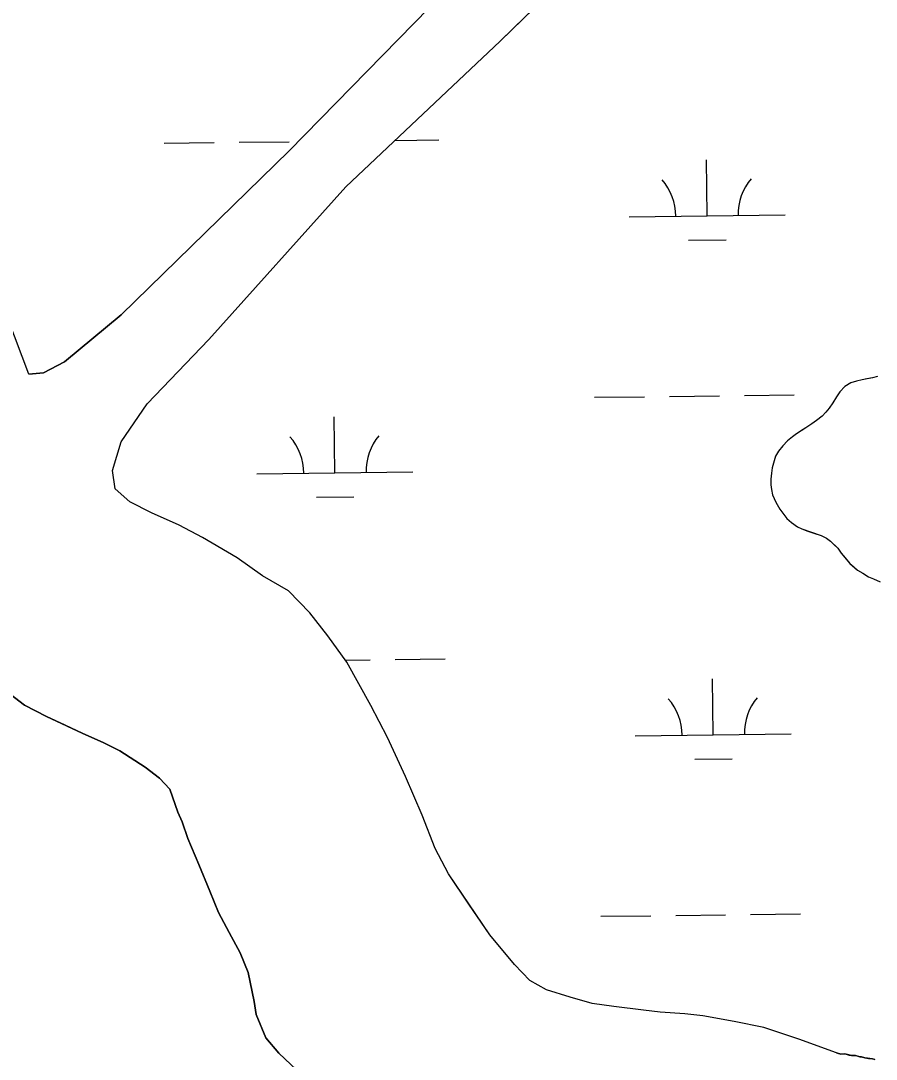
# Model space of a CAD drawing. Extents: x 3694830 to 3732949, y 415201 to 440970.
# Drawn here: x 3727757 to 3728305, y 423190 to 423856 of the extents above; entities that cross this region are included whole.
import ezdxf

# ---------------------------------------------------------------- set-up
doc = ezdxf.new("R2010")
doc.units = 0
doc.layers.add('V-TOPO-SHOR', color=7, linetype='Continuous')
doc.layers.add('V-WETL-SWMP', color=7, linetype='Continuous')

msp = doc.modelspace()

# ---------------------------------------------------------------- linework, layer by layer
at = {"layer": 'V-TOPO-SHOR'}
for points in [[(3727762.12, 423629.12), (3727771.61, 423629.91), (3727785.05, 423637.02), (3727821.43, 423667.05), (3727929, 423772.18), (3728168.67, 424017.2), (3728233.52, 424081.23)], [(3727817.44, 423555.57), (3727815.86, 423567.43), (3727821.4, 423585.62), (3727838.02, 423610.12), (3727877.57, 423651.22), (3727965.37, 423749.24), (3728064.23, 423842.5), (3728254.85, 424028.25)], [(3727762.12, 423629.12), (3727748.69, 423664.71)], [(3728306.18, 423627.67), (3728302.99, 423626.8), (3728299.39, 423626.12), (3728296.19, 423625.45), (3728292.6, 423624.57), (3728289, 423623.49), (3728285.24, 423621.2), (3728281.9, 423617.72), (3728279.75, 423614.66), (3728277.43, 423610.79), (3728275.09, 423607.33), (3728272.94, 423604.67), (3728270.58, 423602.22), (3728267.03, 423599.33), (3728264.06, 423597.26), (3728260.1, 423594.76), (3728257.32, 423592.9), (3728254.15, 423590.82), (3728251.58, 423588.96), (3728248.43, 423586.28), (3728245.48, 423583.21), (3728242.75, 423579.74), (3728240.81, 423576.48), (3728239.5, 423572.04), (3728238.56, 423569.01), (3728238.23, 423565.59), (3728237.7, 423561.76), (3728237.78, 423558.15), (3728238.25, 423555.15), (3728238.92, 423551.75), (3728241.03, 423546.97), (3728243.53, 423542.61), (3728246.01, 423539.25), (3728248.07, 423536.68), (3728250.94, 423533.93), (3728254.82, 423531.2), (3728257.65, 423529.86), (3728261.5, 423528.53), (3728265.95, 423527.02), (3728269.99, 423525.7), (3728273.44, 423523.97), (3728275.89, 423522.01), (3728278.35, 423519.65), (3728280.61, 423517.49), (3728282.88, 423514.33), (3728285.35, 423511.37), (3728288.44, 423507.82), (3728290.9, 423505.66), (3728293.35, 423503.5), (3728296.81, 423501.57), (3728300.27, 423499.23)], [(3728279.85, 423194.08), (3728255.73, 423202.78), (3728233.2, 423210.3), (3728214.23, 423214.26), (3728194.07, 423217.83), (3728182.6, 423219.02), (3728166.79, 423220.21), (3728156.12, 423221.4), (3728137.14, 423223.78), (3728123.31, 423225.76), (3728109.08, 423229.72), (3728094.06, 423234.47), (3728083.38, 423240.4), (3728073.5, 423250.68), (3728057.7, 423269.67), (3728044.27, 423289.43), (3728031.22, 423308.81), (3728022.53, 423325.02), (3728014.24, 423346.37), (3728003.57, 423371.28), (3727992.12, 423396.19), (3727981.45, 423416.75), (3727966.04, 423444.43), (3727953.79, 423461.43), (3727942.33, 423476.07), (3727928.5, 423490.3), (3727911.9, 423499.8), (3727895.7, 423511.27), (3727873.56, 423524.32), (3727858.54, 423532.23), (3727840.76, 423540.14), (3727826.93, 423547.27), (3727817.44, 423555.57)], [(3728300.27, 423499.23), (3728303.51, 423497.9), (3728307.77, 423495.98)], [(3727937.48, 423179.58), (3727922.46, 423193.82), (3727914.16, 423203.71), (3727907.84, 423218.73), (3727906.66, 423227.03), (3727902.71, 423245.62), (3727897.58, 423258.27), (3727890.47, 423271.31), (3727883.75, 423283.97), (3727878.22, 423297.81), (3727871.11, 423314.81), (3727864, 423331.42), (3727860.45, 423342.09), (3727857.68, 423348.42), (3727852.55, 423363.04), (3727845.83, 423370.16), (3727836.74, 423377.28), (3727820.54, 423387.57), (3727810.26, 423392.71), (3727796.42, 423399.04), (3727785.36, 423404.18), (3727773.5, 423409.72), (3727759.27, 423416.84), (3727744.65, 423428.31)], [(3728279.85, 423194.08), (3728281.06, 423193.7), (3728282.67, 423193.34), (3728285.08, 423193.39), (3728286.7, 423193.02), (3728287.91, 423192.64), (3728289.52, 423192.28), (3728290.73, 423192.3), (3728291.93, 423192.33), (3728293.54, 423191.96), (3728294.76, 423191.58), (3728295.96, 423191.61), (3728297.98, 423190.85), (3728300.4, 423190.5), (3728302.82, 423190.15), (3728304.44, 423189.78)]]:
    msp.add_lwpolyline(points, dxfattribs=at)
at = {"layer": 'V-WETL-SWMP'}
for p, q in [((3728064.23, 423842.5), (3728254.85, 424028.25)), ((3727965.36, 423749.24), (3728064.23, 423842.5)), ((3727848.95, 423777.15), (3727880.95, 423777.53)), ((3727896.95, 423777.72), (3727928.95, 423778.11)), ((3727996.83, 423778.92), (3728024.94, 423779.25)), ((3728196.85, 423730.56), (3728196.42, 423766.55)), ((3727877.56, 423651.22), (3727965.36, 423749.24)), ((3728146.85, 423729.96), (3728246.85, 423731.15)), ((3728185.03, 423714.98), (3728209.03, 423715.27)), ((3727838.02, 423610.12), (3727877.56, 423651.22)), ((3728306.18, 423627.67), (3728302.99, 423626.8)), ((3728285.24, 423621.2), (3728281.9, 423617.72)), ((3728289, 423623.49), (3728285.24, 423621.2)), ((3728292.6, 423624.57), (3728289, 423623.49)), ((3728296.19, 423625.45), (3728292.6, 423624.57)), ((3728302.99, 423626.8), (3728296.19, 423625.45)), ((3728124.82, 423614.26), (3728156.82, 423614.64)), ((3728172.82, 423614.83), (3728204.82, 423615.21)), ((3728220.82, 423615.4), (3728252.81, 423615.78)), ((3728279.75, 423614.66), (3728277.43, 423610.79)), ((3728281.9, 423617.72), (3728279.75, 423614.66)), ((3727821.4, 423585.62), (3727838.02, 423610.12)), ((3728277.43, 423610.79), (3728275.09, 423607.33)), ((3727958.32, 423565.84), (3727957.9, 423601.84)), ((3728270.58, 423602.22), (3728267.03, 423599.33)), ((3728272.94, 423604.67), (3728270.58, 423602.22)), ((3728275.09, 423607.33), (3728272.94, 423604.67)), ((3728260.1, 423594.76), (3728254.16, 423590.82)), ((3728264.06, 423597.26), (3728260.1, 423594.76)), ((3728267.03, 423599.33), (3728264.06, 423597.26)), ((3728251.58, 423588.96), (3728248.43, 423586.29)), ((3728254.16, 423590.82), (3728251.58, 423588.96)), ((3727815.86, 423567.43), (3727821.4, 423585.62)), ((3728245.48, 423583.21), (3728242.74, 423579.74)), ((3728248.43, 423586.29), (3728245.48, 423583.21)), ((3728240.81, 423576.48), (3728238.55, 423569.01)), ((3728242.74, 423579.74), (3728240.81, 423576.48)), ((3728238.55, 423569.01), (3728238.23, 423565.59)), ((3727817.44, 423555.57), (3727815.86, 423567.43)), ((3727908.33, 423565.24), (3728008.32, 423566.43)), ((3728238.23, 423565.59), (3728237.7, 423561.76)), ((3728237.7, 423561.76), (3728237.78, 423558.15)), ((3727826.92, 423547.27), (3727817.44, 423555.57)), ((3728237.78, 423558.15), (3728238.25, 423555.15)), ((3728238.25, 423555.15), (3728238.92, 423551.75)), ((3727946.51, 423550.26), (3727970.51, 423550.55)), ((3728238.92, 423551.75), (3728241.03, 423546.97)), ((3727840.76, 423540.14), (3727826.92, 423547.27)), ((3728241.03, 423546.97), (3728243.53, 423542.61)), ((3728243.53, 423542.61), (3728246.01, 423539.25)), ((3727858.54, 423532.23), (3727840.76, 423540.14)), ((3728246.01, 423539.25), (3728248.07, 423536.68)), ((3728248.07, 423536.68), (3728250.94, 423533.93)), ((3727873.56, 423524.32), (3727858.54, 423532.23)), ((3728250.94, 423533.93), (3728254.82, 423531.2)), ((3728254.82, 423531.2), (3728257.66, 423529.86)), ((3728257.66, 423529.86), (3728269.99, 423525.7)), ((3727895.7, 423511.27), (3727873.56, 423524.32)), ((3728269.99, 423525.7), (3728273.44, 423523.97)), ((3728273.44, 423523.97), (3728275.89, 423522.01)), ((3728275.89, 423522.01), (3728280.61, 423517.49)), ((3728280.61, 423517.49), (3728282.88, 423514.33)), ((3728282.88, 423514.33), (3728288.44, 423507.82)), ((3727911.9, 423499.8), (3727895.7, 423511.27)), ((3728288.44, 423507.82), (3728293.35, 423503.51)), ((3728293.35, 423503.51), (3728296.81, 423501.57)), ((3728296.81, 423501.57), (3728300.27, 423499.23)), ((3727928.5, 423490.3), (3727911.9, 423499.8)), ((3728300.27, 423499.23), (3728303.51, 423497.9)), ((3728303.51, 423497.9), (3728307.77, 423495.98)), ((3727942.33, 423476.07), (3727928.5, 423490.3)), ((3727953.79, 423461.43), (3727942.33, 423476.07)), ((3727966.04, 423444.43), (3727953.79, 423461.43)), ((3727965.03, 423445.84), (3727980.91, 423446.03)), ((3727981.45, 423416.75), (3727966.04, 423444.43)), ((3727996.91, 423446.22), (3728028.91, 423446.6)), ((3727744.65, 423428.31), (3727759.27, 423416.84)), ((3728200.82, 423397.91), (3728200.39, 423433.9)), ((3727759.27, 423416.84), (3727773.5, 423409.72)), ((3727992.12, 423396.19), (3727981.45, 423416.75)), ((3727773.5, 423409.72), (3727796.42, 423399.04)), ((3727796.42, 423399.04), (3727810.26, 423392.71)), ((3728003.57, 423371.28), (3727992.12, 423396.19)), ((3728150.82, 423397.31), (3728250.81, 423398.5)), ((3727810.26, 423392.71), (3727820.54, 423387.57)), ((3727820.54, 423387.57), (3727836.74, 423377.28)), ((3728189, 423382.33), (3728213, 423382.62)), ((3727836.74, 423377.28), (3727845.83, 423370.16)), ((3727845.83, 423370.16), (3727852.55, 423363.04)), ((3728014.24, 423346.37), (3728003.57, 423371.28)), ((3727852.55, 423363.04), (3727857.68, 423348.42)), ((3727857.68, 423348.42), (3727860.45, 423342.09)), ((3727860.45, 423342.09), (3727864, 423331.41)), ((3728022.53, 423325.02), (3728014.24, 423346.37)), ((3727864, 423331.41), (3727871.11, 423314.81)), ((3728031.22, 423308.81), (3728022.53, 423325.02)), ((3727871.11, 423314.81), (3727878.22, 423297.81)), ((3728057.7, 423269.66), (3728031.22, 423308.81)), ((3727878.22, 423297.81), (3727883.75, 423283.97)), ((3727883.75, 423283.97), (3727890.47, 423271.31)), ((3728128.79, 423281.61), (3728160.79, 423281.99)), ((3728176.79, 423282.18), (3728208.79, 423282.56)), ((3728224.78, 423282.75), (3728256.78, 423283.13)), ((3727890.47, 423271.31), (3727897.58, 423258.27)), ((3728073.5, 423250.68), (3728057.7, 423269.66)), ((3727897.58, 423258.27), (3727902.71, 423245.61)), ((3728083.38, 423240.4), (3728073.5, 423250.68)), ((3727902.71, 423245.61), (3727906.66, 423227.03)), ((3728094.06, 423234.47), (3728083.38, 423240.4)), ((3728109.08, 423229.72), (3728094.06, 423234.47)), ((3728123.31, 423225.76), (3728109.08, 423229.72)), ((3727906.66, 423227.03), (3727907.84, 423218.73)), ((3728137.14, 423223.78), (3728123.31, 423225.76)), ((3728156.12, 423221.4), (3728137.14, 423223.78)), ((3727907.84, 423218.73), (3727914.16, 423203.71)), ((3728166.79, 423220.21), (3728156.12, 423221.4)), ((3728182.6, 423219.02), (3728166.79, 423220.21)), ((3728194.07, 423217.83), (3728182.6, 423219.02)), ((3728214.23, 423214.26), (3728194.07, 423217.83)), ((3728233.2, 423210.3), (3728214.23, 423214.26)), ((3728255.73, 423202.78), (3728233.2, 423210.3)), ((3727914.16, 423203.71), (3727922.46, 423193.82)), ((3728279.85, 423194.08), (3728255.73, 423202.78)), ((3727922.46, 423193.82), (3727937.48, 423179.58)), ((3728282.67, 423193.34), (3728279.85, 423194.08)), ((3728285.08, 423193.39), (3728282.67, 423193.34)), ((3728289.52, 423192.28), (3728285.08, 423193.39)), ((3728291.93, 423192.33), (3728289.52, 423192.28)), ((3728294.76, 423191.58), (3728291.93, 423192.33)), ((3728295.96, 423191.61), (3728294.76, 423191.58)), ((3728297.99, 423190.85), (3728295.96, 423191.61)), ((3728302.82, 423190.15), (3728297.99, 423190.85)), ((3728304.43, 423189.78), (3728302.82, 423190.15))]:
    msp.add_line(p, q, dxfattribs=at)
msp.add_lwpolyline([(3728515.16, 424379.15), (3728233.52, 424081.23), (3728168.67, 424017.21), (3727929, 423772.18), (3727821.43, 423667.05), (3727785.05, 423637.02), (3727771.61, 423629.91), (3727762.12, 423629.12), (3727748.69, 423664.71)], dxfattribs=at)
for centre, start, end in [((3728252.08, 423731.69), 139.91153, 181.45518), ((3728141.6, 423730.37), 359.91153, 41.45519), ((3727903.08, 423565.65), 359.91153, 41.45519), ((3728013.56, 423566.97), 139.91153, 181.45518), ((3728256.05, 423399.04), 139.91153, 181.45518), ((3728145.57, 423397.72), 359.91153, 41.45519)]:
    msp.add_arc(centre, 35.25, start, end, dxfattribs=at)

doc.saveas('drawing.dxf')
